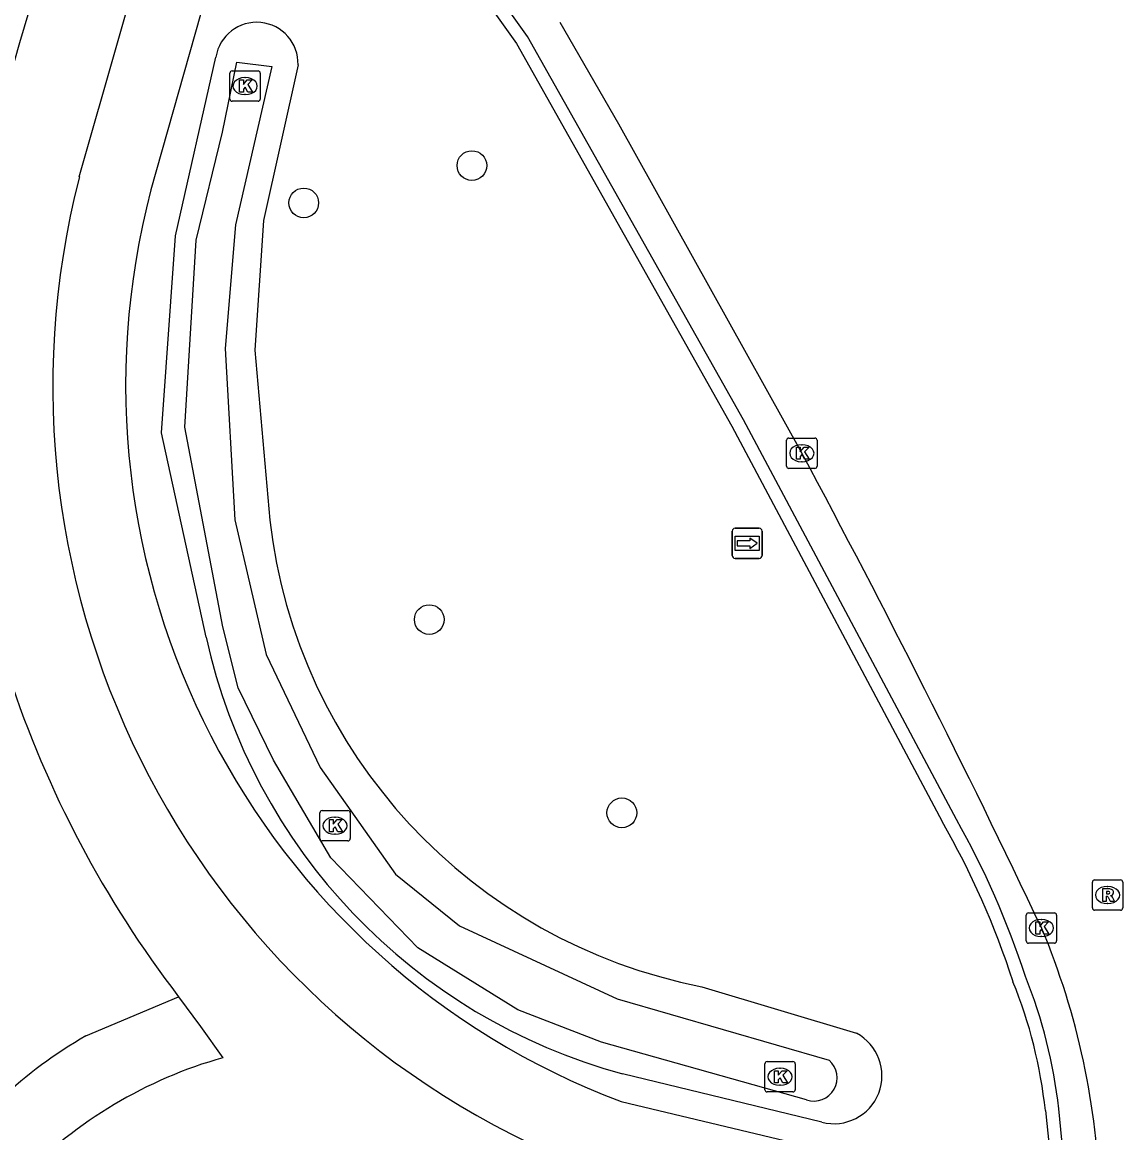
# Model space of a CAD drawing. Extents: x 161477 to 163040, y 383680 to 384868.
# Drawn here: x 162867.55 to 162903.78, y 384216.77 to 384253.35 of the extents above; entities that cross this region are included whole.
import ezdxf

# ---------------------------------------------------------------- set-up
doc = ezdxf.new("R2010")
doc.units = 0
for name, color, linetype in [('IMGEO_Boom', 7, 'Continuous'), ('IMGEO_Fietspad_gesloten', 7, 'Continuous'), ('IMGEO_Greppel_droge_sloot', 7, 'Continuous'), ('IMGEO_Groenvoorziening', 7, 'Continuous'), ('IMGEO_Kolk', 7, 'Continuous'), ('IMGEO_Muur', 7, 'Continuous'), ('IMGEO_Rijbaan_regionaal_gesloten', 7, 'Continuous'), ('IMGEO_Rioolput', 7, 'Continuous'), ('IMGEO_Voetpad_open', 7, 'Continuous'), ('IMGEO_Wegwijzer', 7, 'Continuous')]:
    doc.layers.add(name, color=color, linetype=linetype)

msp = doc.modelspace()

# ---------------------------------------------------------------- linework, layer by layer
at = {"layer": 'IMGEO_Boom'}
for centre in [(162882.35, 384248.625), (162876.815, 384247.394), (162880.948, 384233.671), (162887.287, 384227.308)]:
    msp.add_circle(centre, 0.489, dxfattribs=at)
at = {"layer": 'IMGEO_Fietspad_gesloten'}
for points in [[(162869.426, 384248.25), (162873.269, 384261.738)], [(162868.249, 384257.362), (162868.661, 384257.142), (162868.601, 384256.512), (162867.46, 384252.672), (162866.406, 384248.983)], [(162872.696, 384221.253), (162873.42, 384220.269), (162874.156, 384219.244)]]:
    msp.add_lwpolyline(points, dxfattribs=at)
for centre, radius, start, end in [((162896.199, 384241.362), 27.644, 165.5728, 249.844), ((162901.004, 384242.979), 35.684, 198.1888, 217.5053), ((162878.219, 384204.889), 14.919, 105.8043, 135.8795)]:
    msp.add_arc(centre, radius, start, end, dxfattribs=at)
at = {"layer": 'IMGEO_Greppel_droge_sloot'}
msp.add_lwpolyline([(162893.37, 384217.855), (162886.616, 384219.756), (162883.861, 384220.821), (162880.568, 384222.861), (162877.705, 384225.831), (162875.815, 384229.044), (162874.654, 384231.421), (162874.148, 384233.43), (162872.899, 384240.007), (162873.277, 384246.164), (162874.141, 384249.728), (162874.611, 384252.028), (162875.766, 384251.884), (162874.573, 384246.677), (162874.222, 384242.599), (162874.546, 384236.956), (162875.572, 384232.528), (162877.354, 384228.801), (162878.363, 384227.377), (162879.838, 384225.291), (162881.937, 384223.592), (162887.129, 384221.187), (162894.107, 384219.159)], dxfattribs=at)
msp.add_arc((162893.61, 384218.58), 0.763, 251.7031, 49.348, dxfattribs=at)
at = {"layer": 'IMGEO_Groenvoorziening'}
for points in [[(162873.602, 384233.093), (162872.127, 384239.827), (162872.594, 384246.308), (162873.922, 384252.199)], [(162876.626, 384251.938), (162875.493, 384246.821), (162875.205, 384242.541), (162875.695, 384236.947)], [(162889.925, 384221.583), (162895.012, 384220.052)], [(162893.871, 384217.118), (162887.305, 384218.718)]]:
    msp.add_lwpolyline(points, dxfattribs=at)
for centre, radius, start, end in [((162875.266, 384251.982), 1.361, 358.1525, 170.8209), ((162893.306, 384238.987), 17.729, 186.6061, 259.005), ((162892.309, 384237.206), 19.153, 192.4012, 254.8567), ((162894.265, 384218.654), 1.585, 255.6068, 61.8922)]:
    msp.add_arc(centre, radius, start, end, dxfattribs=at)
at = {"layer": 'IMGEO_Kolk'}
for p, q in [((162874.383, 384250.817), (162874.383, 384251.669)), ((162874.458, 384251.743), (162875.31, 384251.743)), ((162874.871, 384251.523), (162874.896, 384251.523)), ((162875.384, 384251.669), (162875.384, 384250.817)), ((162875.31, 384250.743), (162874.458, 384250.743)), ((162874.894, 384250.963), (162874.869, 384250.963)), ((162892.712, 384238.725), (162892.712, 384239.577)), ((162892.787, 384239.651), (162893.639, 384239.651)), ((162893.2, 384239.431), (162893.225, 384239.431)), ((162893.713, 384239.577), (162893.713, 384238.725)), ((162893.639, 384238.651), (162892.787, 384238.651)), ((162893.223, 384238.871), (162893.198, 384238.871)), ((162877.344, 384226.459), (162877.344, 384227.311)), ((162877.419, 384227.385), (162878.271, 384227.385)), ((162878.345, 384227.311), (162878.345, 384226.459)), ((162877.832, 384227.165), (162877.857, 384227.165)), ((162877.855, 384226.605), (162877.83, 384226.605)), ((162878.271, 384226.385), (162877.419, 384226.385)), ((162900.674, 384224.014), (162901.526, 384224.014)), ((162900.599, 384223.088), (162900.599, 384223.94)), ((162901.087, 384223.794), (162901.112, 384223.794)), ((162901.6, 384223.94), (162901.6, 384223.088)), ((162901.526, 384223.014), (162900.674, 384223.014)), ((162901.11, 384223.234), (162901.085, 384223.234)), ((162891.994, 384218.191), (162891.994, 384219.043)), ((162892.069, 384219.117), (162892.921, 384219.117)), ((162892.482, 384218.897), (162892.507, 384218.897)), ((162892.995, 384219.043), (162892.995, 384218.191)), ((162892.505, 384218.337), (162892.48, 384218.337)), ((162892.921, 384218.117), (162892.069, 384218.117))]:
    msp.add_line(p, q, dxfattribs=at)
for points in [[(162874.383, 384250.817), (162874.383, 384251.669)], [(162874.458, 384251.743), (162875.31, 384251.743)], [(162874.704, 384251.443), (162874.827, 384251.443), (162874.827, 384251.292), (162874.957, 384251.443), (162875.121, 384251.443), (162874.975, 384251.292), (162875.128, 384251.043), (162874.976, 384251.043), (162874.891, 384251.207), (162874.827, 384251.14), (162874.827, 384251.043), (162874.704, 384251.043), (162874.704, 384251.443)], [(162875.384, 384251.669), (162875.384, 384250.817)], [(162875.31, 384250.743), (162874.458, 384250.743)], [(162892.712, 384238.725), (162892.712, 384239.577)], [(162892.787, 384239.651), (162893.639, 384239.651)], [(162893.713, 384239.577), (162893.713, 384238.725)], [(162893.033, 384239.351), (162893.156, 384239.351), (162893.156, 384239.2), (162893.286, 384239.351), (162893.45, 384239.351), (162893.304, 384239.2), (162893.457, 384238.951), (162893.305, 384238.951), (162893.22, 384239.115), (162893.156, 384239.048), (162893.156, 384238.951), (162893.033, 384238.951), (162893.033, 384239.351)], [(162893.639, 384238.651), (162892.787, 384238.651)], [(162877.344, 384226.459), (162877.344, 384227.311)], [(162877.419, 384227.385), (162878.271, 384227.385)], [(162878.345, 384227.311), (162878.345, 384226.459)], [(162877.665, 384227.085), (162877.788, 384227.085), (162877.788, 384226.934), (162877.918, 384227.085), (162878.082, 384227.085), (162877.936, 384226.934), (162878.089, 384226.685), (162877.937, 384226.685), (162877.852, 384226.849), (162877.788, 384226.782), (162877.788, 384226.685), (162877.665, 384226.685), (162877.665, 384227.085)], [(162878.271, 384226.385), (162877.419, 384226.385)], [(162900.674, 384224.014), (162901.526, 384224.014)], [(162900.599, 384223.088), (162900.599, 384223.94)], [(162900.92, 384223.714), (162901.043, 384223.714), (162901.043, 384223.563), (162901.173, 384223.714), (162901.337, 384223.714), (162901.191, 384223.563), (162901.344, 384223.314), (162901.192, 384223.314), (162901.107, 384223.478), (162901.043, 384223.411), (162901.043, 384223.314), (162900.92, 384223.314), (162900.92, 384223.714)], [(162901.6, 384223.94), (162901.6, 384223.088)], [(162901.526, 384223.014), (162900.674, 384223.014)], [(162891.994, 384218.191), (162891.994, 384219.043)], [(162892.069, 384219.117), (162892.921, 384219.117)], [(162892.995, 384219.043), (162892.995, 384218.191)], [(162892.315, 384218.817), (162892.438, 384218.817), (162892.438, 384218.666), (162892.568, 384218.817), (162892.732, 384218.817), (162892.586, 384218.666), (162892.739, 384218.417), (162892.587, 384218.417), (162892.502, 384218.581), (162892.438, 384218.514), (162892.438, 384218.417), (162892.315, 384218.417), (162892.315, 384218.817)], [(162892.921, 384218.117), (162892.069, 384218.117)]]:
    msp.add_lwpolyline(points, dxfattribs=at)
for centre, start, end in [((162874.46, 384251.667), 91.552, 178.448), ((162874.46, 384251.667), 91.552, 178.448), ((162875.308, 384251.667), 1.552, 88.448), ((162875.308, 384251.667), 1.552, 88.448), ((162874.46, 384250.819), 181.552, 268.448), ((162874.46, 384250.819), 181.552, 268.448), ((162875.308, 384250.819), 271.552, 358.448), ((162875.308, 384250.819), 271.552, 358.448), ((162892.789, 384239.575), 91.552, 178.448), ((162892.789, 384239.575), 91.552, 178.448), ((162893.637, 384239.575), 1.552, 88.448), ((162893.637, 384239.575), 1.552, 88.448), ((162892.789, 384238.727), 181.552, 268.448), ((162892.789, 384238.727), 181.552, 268.448), ((162893.637, 384238.727), 271.552, 358.448), ((162893.637, 384238.727), 271.552, 358.448), ((162877.421, 384227.309), 91.552, 178.448), ((162877.421, 384227.309), 91.552, 178.448), ((162878.269, 384227.309), 1.552, 88.448), ((162878.269, 384227.309), 1.552, 88.448), ((162877.421, 384226.461), 181.552, 268.448), ((162877.421, 384226.461), 181.552, 268.448), ((162878.269, 384226.461), 271.552, 358.448), ((162878.269, 384226.461), 271.552, 358.448), ((162900.676, 384223.938), 91.552, 178.448), ((162900.676, 384223.938), 91.552, 178.448), ((162901.524, 384223.938), 1.552, 88.448), ((162901.524, 384223.938), 1.552, 88.448), ((162900.676, 384223.09), 181.552, 268.448), ((162900.676, 384223.09), 181.552, 268.448), ((162901.524, 384223.09), 271.552, 358.448), ((162901.524, 384223.09), 271.552, 358.448), ((162892.071, 384219.041), 91.552, 178.448), ((162892.071, 384219.041), 91.552, 178.448), ((162892.919, 384219.041), 1.552, 88.448), ((162892.919, 384219.041), 1.552, 88.448), ((162892.071, 384218.193), 181.552, 268.448), ((162892.071, 384218.193), 181.552, 268.448), ((162892.919, 384218.193), 271.552, 358.448), ((162892.919, 384218.193), 271.552, 358.448)]:
    msp.add_arc(centre, 0.0765, start, end, dxfattribs=at)
for centre, major_axis, ratio, start_param, end_param in [((162874.87, 384251.243), (-0.387, 0.002), 0.722429, 4.712389, 7.853982), ((162874.895, 384251.243), (-0.39, 0.002), 0.717154, 1.570796, 4.712389), ((162893.199, 384239.151), (-0.387, 0.002), 0.722429, 4.712389, 7.853982), ((162893.224, 384239.151), (-0.39, 0.002), 0.717154, 1.570796, 4.712389), ((162877.831, 384226.885), (-0.387, 0.002), 0.722429, 4.712389, 7.853982), ((162877.856, 384226.885), (-0.39, 0.002), 0.717154, 1.570796, 4.712389), ((162901.086, 384223.514), (-0.387, 0.002), 0.722429, 4.712389, 7.853982), ((162901.111, 384223.514), (-0.39, 0.002), 0.717154, 1.570796, 4.712389), ((162892.481, 384218.617), (-0.387, 0.002), 0.722429, 4.712389, 7.853982), ((162892.506, 384218.617), (-0.39, 0.002), 0.717154, 1.570796, 4.712389)]:
    msp.add_ellipse(centre, major_axis=major_axis, ratio=ratio, start_param=start_param, end_param=end_param, dxfattribs=at)
at = {"layer": 'IMGEO_Muur'}
for points in [[(162898.3, 384227.088), (162891.292, 384240.256), (162884.176, 384252.88), (162882.288, 384255.528), (162880.583, 384257.409), (162878.734, 384259.148), (162875.993, 384260.906), (162873.61, 384262.102), (162870.788, 384263.213), (162870.3, 384263.311), (162867.221, 384263.933), (162863.018, 384264.085), (162859.88, 384263.885), (162857.011, 384263.143), (162854.198, 384262.214), (162851.341, 384260.919), (162843.122, 384256.284)], [(162875.428, 384260.702), (162875.861, 384260.491), (162878.454, 384258.826), (162880.272, 384257.116), (162881.949, 384255.269), (162883.823, 384252.64), (162890.906, 384240.044), (162897.831, 384227.02)], [(162854.188, 384191.397), (162855.839, 384190.049), (162858.095, 384188.596), (162860.852, 384187.373), (162861.422, 384187.183), (162864.936, 384186.244), (162866.956, 384185.718), (162873.333, 384185.888), (162878.492, 384187.139), (162881.892, 384188.674), (162889.662, 384192.97), (162892.921, 384195.134), (162896.515, 384198.589), (162899.243, 384202.567), (162900.496, 384205.693), (162901.425, 384208.623), (162901.572, 384209.227), (162901.999, 384212.308), (162901.936, 384214.833), (162901.668, 384217.562)], [(162901.231, 384217.5), (162901.473, 384215.159), (162901.493, 384214.937), (162901.509, 384214.401)]]:
    msp.add_lwpolyline(points, dxfattribs=at)
for centre, radius, start, end in [((162874.037, 384213.333), 27.45, 17.8514, 29.9081), ((162874.151, 384213.388), 27.764, 17.8841, 29.5674), ((162885.519, 384215.816), 16.243, 6.1709, 22.0503), ((162885.527, 384215.817), 15.793, 6.1169, 22.0571)]:
    msp.add_arc(centre, radius, start, end, dxfattribs=at)
at = {"layer": 'IMGEO_Rijbaan_regionaal_gesloten'}
msp.add_lwpolyline([(162885.24, 384253.346), (162887.177, 384250), (162893.213, 384239.152)], dxfattribs=at)
for centre, radius, start, end in [((162586.685, 384074.639), 347.884, 25.33452, 28.22234), ((162878.45, 384213.991), 24.576, 1.3704, 22.7621)]:
    msp.add_arc(centre, radius, start, end, dxfattribs=at)
at = {"layer": 'IMGEO_Rioolput'}
for p, q in [((162902.777, 384224.176), (162902.777, 384225.028)), ((162902.852, 384225.102), (162903.704, 384225.102)), ((162903.265, 384224.882), (162903.29, 384224.882)), ((162903.778, 384225.028), (162903.778, 384224.176)), ((162903.704, 384224.102), (162902.852, 384224.102)), ((162903.288, 384224.322), (162903.263, 384224.322))]:
    msp.add_line(p, q, dxfattribs=at)
for points in [[(162902.777, 384224.176), (162902.777, 384225.028)], [(162902.852, 384225.102), (162903.704, 384225.102)], [(162903.366, 384224.8), (162903.114, 384224.802), (162903.114, 384224.402)], [(162903.778, 384225.028), (162903.778, 384224.176)], [(162903.114, 384224.402), (162903.238, 384224.402), (162903.238, 384224.564), (162903.249, 384224.564)], [(162903.292, 384224.721), (162903.238, 384224.721), (162903.238, 384224.64)], [(162903.238, 384224.64), (162903.29, 384224.64)], [(162903.296, 384224.535), (162903.367, 384224.402), (162903.507, 384224.402), (162903.442, 384224.528)], [(162903.704, 384224.102), (162902.852, 384224.102)]]:
    msp.add_lwpolyline(points, dxfattribs=at)
for centre, radius, start, end in [((162902.854, 384225.026), 0.0765, 91.552, 178.448), ((162902.854, 384225.026), 0.0765, 91.552, 178.448), ((162903.365, 384224.69), 0.109, 350.3612, 89.416), ((162903.702, 384225.026), 0.0765, 1.552, 88.448), ((162903.702, 384225.026), 0.0765, 1.552, 88.448), ((162903.248, 384224.511), 0.0533, 26.0293, 88.6989), ((162903.274, 384224.829), 0.19, 274.7715, 282.9687), ((162903.298, 384224.625), 0.0964, 77.0061, 93.1865), ((162903.312, 384224.682), 0.0378, 276.6634, 79.6772), ((162903.363, 384224.69), 0.112, 277.5842, 350.9817), ((162903.347, 384224.475), 0.108, 29.5134, 73.7905), ((162902.854, 384224.178), 0.0765, 181.552, 268.448), ((162902.854, 384224.178), 0.0765, 181.552, 268.448), ((162903.702, 384224.178), 0.0765, 271.552, 358.448), ((162903.702, 384224.178), 0.0765, 271.552, 358.448)]:
    msp.add_arc(centre, radius, start, end, dxfattribs=at)
for centre, major_axis, ratio, start_param, end_param in [((162903.264, 384224.602), (-0.387, 0.002), 0.722429, 4.712389, 7.853982), ((162903.289, 384224.602), (-0.39, 0.002), 0.717154, 1.570796, 4.712389)]:
    msp.add_ellipse(centre, major_axis=major_axis, ratio=ratio, start_param=start_param, end_param=end_param, dxfattribs=at)
at = {"layer": 'IMGEO_Voetpad_open'}
for points in [[(162875.428, 384260.702), (162871.785, 384247.822)], [(162869.637, 384219.962), (162872.696, 384221.253)], [(162887.259, 384217.801), (162901.509, 384214.401)]]:
    msp.add_lwpolyline(points, dxfattribs=at)
for centre, radius, start, end in [((162896.183, 384241.399), 25.229, 165.2511, 249.2856), ((162876.979, 384207.191), 14.731, 119.8959, 133.4416)]:
    msp.add_arc(centre, radius, start, end, dxfattribs=at)
at = {"layer": 'IMGEO_Wegwijzer'}
for p, q in [((162890.918, 384235.785), (162890.918, 384236.585)), ((162890.918, 384236.585), (162890.918, 384235.785)), ((162891.018, 384236.685), (162891.808, 384236.685)), ((162891.808, 384236.685), (162891.018, 384236.685)), ((162891.908, 384236.585), (162891.908, 384235.785)), ((162891.908, 384235.785), (162891.908, 384236.585)), ((162891.808, 384235.685), (162891.018, 384235.685)), ((162891.018, 384235.685), (162891.808, 384235.685))]:
    msp.add_line(p, q, dxfattribs=at)
for points in [[(162891.019, 384236.417), (162891.807, 384236.417), (162891.807, 384235.953), (162891.019, 384235.953), (162891.019, 384236.417)], [(162891.084, 384236.269), (162891.084, 384236.185), (162891.084, 384236.101), (162891.495, 384236.101), (162891.495, 384236.018), (162891.742, 384236.185), (162891.495, 384236.352), (162891.495, 384236.269), (162891.084, 384236.269)]]:
    msp.add_lwpolyline(points, dxfattribs=at)
for centre, start, end in [((162891.018, 384236.585), 90, 180), ((162891.018, 384236.585), 90, 180), ((162891.808, 384236.585), 0, 90), ((162891.808, 384236.585), 360, 90), ((162891.018, 384235.785), 180, 270), ((162891.018, 384235.785), 180, 270), ((162891.808, 384235.785), 270, 0), ((162891.808, 384235.785), 270, 0)]:
    msp.add_arc(centre, 0.1, start, end, dxfattribs=at)

doc.saveas('drawing.dxf')
